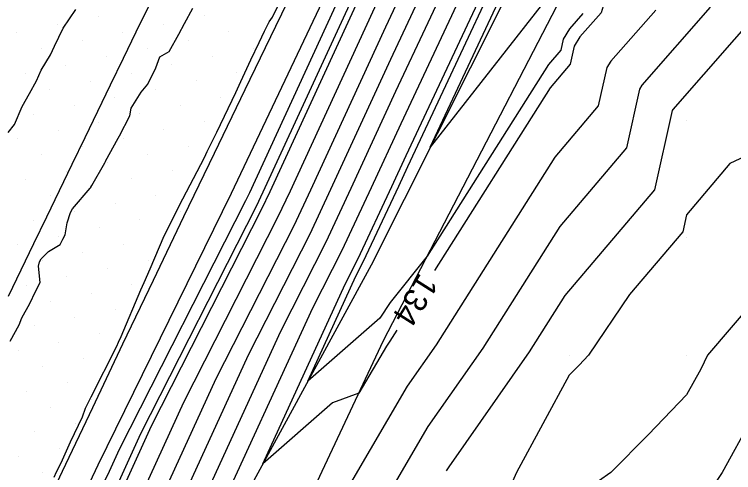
# Model space of a CAD drawing. Extents: x 2354170 to 2357230, y 866100 to 868290.
# Drawn here: x 2355832.7 to 2355894, y 867270 to 867309 of the extents above; entities that cross this region are included whole.
import ezdxf

# ---------------------------------------------------------------- set-up
doc = ezdxf.new("R2010")
doc.units = 0
for name, color, linetype in [('Default', 7, 'Continuous'), ('DTM Contours Major', 7, 'Continuous'), ('DTM Contours Minor', 7, 'Continuous'), ('Exist DTM Breakline', 7, 'Continuous'), ('Exist DTM QL2 LIDAR Elevation Point', 7, 'Continuous'), ('Exist DTM Scan Elevation Point', 7, 'Continuous'), ('Exist Roads EOP', 7, 'Continuous'), ('PH Exist DTM Breakline', 7, 'Continuous')]:
    doc.layers.add(name, color=color, linetype=linetype)

msp = doc.modelspace()

# ---------------------------------------------------------------- linework, layer by layer
at = {"layer": 'Default'}
for points in [[(2355915.269, 867374.923), (2355910.11, 867365.532), (2355909.224, 867362.316), (2355909.224, 867362.315), (2355906.58, 867359.053), (2355895.489, 867338.695), (2355894.914, 867336.706), (2355894.422, 867335.334), (2355894.286, 867335.02), (2355893.153, 867333.47), (2355883.379, 867311.439), (2355882.705, 867309.148), (2355880.902, 867307.096), (2355880.404, 867306.301), (2355880.071, 867304.785), (2355878.357, 867302.768), (2355868.51, 867287.203)], [(2355920.393, 867354.757), (2355919.982, 867354.023), (2355917.61, 867350.015), (2355914.108, 867344.141), (2355911.466, 867340.015), (2355909.982, 867337.795), (2355907.496, 867330.864), (2355907.474, 867330.814), (2355899.817, 867320.338), (2355899.582, 867319.808), (2355896.652, 867309.847), (2355888.812, 867300.926), (2355888.748, 867300.824), (2355887.263, 867294.066), (2355879.62, 867285.072), (2355876.589, 867280.28), (2355869.73, 867270.501), (2355869.526, 867270.152)], [(2355841.93, 867257.025), (2355842.595, 867258.618), (2355846.625, 867266.85), (2355852.675, 867280.032), (2355857.922, 867290.347), (2355859.706, 867294.148), (2355864.8, 867305.205), (2355871.593, 867319.695), (2355872.392, 867321.161), (2355878.667, 867335.635), (2355885.077, 867347.186)], [(2355865.302, 867282.133), (2355864.719, 867281.212), (2355864.421, 867280.787), (2355862.078, 867276.78), (2355859.833, 867275.951), (2355853.894, 867270.759), (2355860.915, 867286.055), (2355862.021, 867288.229), (2355864.898, 867294.362), (2355866.109, 867296.989), (2355877.237, 867320.726), (2355878.545, 867323.127), (2355880.536, 867327.72), (2355890.522, 867345.711)], [(2355868.16, 867297.696), (2355879.118, 867321.069), (2355880.597, 867323.783), (2355881.16, 867325.081), (2355889.11, 867339.406), (2355886.186, 867329.328), (2355879.136, 867312.086), (2355878.804, 867311.176), (2355878.435, 867310.841), (2355868.16, 867297.696)], [(2355823.848, 867232.898), (2355830.235, 867244.22), (2355832.011, 867247.708), (2355833.794, 867251.976), (2355842.286, 867269.325), (2355844.436, 867274.009), (2355853.824, 867292.465), (2355854.514, 867293.934), (2355863.491, 867313.421), (2355865.949, 867318.664), (2355866.238, 867319.195), (2355867.754, 867322.692)], [(2355832.245, 867231.882), (2355838.874, 867244.901), (2355845.529, 867260.832), (2355848.071, 867266.024), (2355855.422, 867282.04), (2355859.289, 867289.641), (2355861.437, 867294.219), (2355865.236, 867302.467), (2355873.474, 867320.039)], [(2355887.354, 867309.381), (2355883.539, 867305.039), (2355883.185, 867304.475), (2355882.468, 867301.212), (2355878.778, 867296.869), (2355868.675, 867280.901), (2355866.19, 867277.358), (2355855.075, 867258.347), (2355854.32, 867256.693), (2355853.786, 867255.821), (2355853.11, 867254.884), (2355848.587, 867247.525), (2355841.465, 867242.363), (2355838.419, 867239.935), (2355840.59, 867244.2), (2355848.463, 867263.046), (2355849.517, 867265.199), (2355858.168, 867284.047), (2355860.655, 867288.935), (2355863.168, 867294.29), (2355865.673, 867299.728), (2355875.356, 867320.382)], [(2355821.835, 867216.265), (2355822.279, 867217.579), (2355823.273, 867223.876), (2355825.136, 867227.231), (2355831.24, 867238.051), (2355835.443, 867246.305), (2355839.661, 867256.404), (2355845.179, 867267.675), (2355849.929, 867278.024), (2355856.556, 867291.053), (2355857.975, 867294.077), (2355864.364, 867307.944), (2355869.712, 867319.352)], [(2355812.607, 867216.153), (2355816.63, 867223.728), (2355817.437, 867225.336), (2355818.209, 867226.915), (2355818.954, 867228.425), (2355823.579, 867236.398), (2355829.732, 867247.304), (2355830.295, 867248.41), (2355830.86, 867249.762), (2355840.84, 867270.15), (2355841.69, 867272.002), (2355852.458, 867293.17), (2355852.783, 867293.863), (2355863.055, 867316.16)], [(2355836.132, 867269.613), (2355836.339, 867270.082), (2355836.723, 867270.857), (2355837.513, 867272.634), (2355838.544, 867274.747), (2355838.813, 867275.507), (2355839.215, 867276.34), (2355839.279, 867276.468), (2355841.461, 867280.767), (2355841.613, 867281.106), (2355841.838, 867281.591), (2355843.52, 867285.563), (2355843.784, 867286.203), (2355844.312, 867287.348), (2355845.506, 867290.154), (2355845.509, 867290.161), (2355845.51, 867290.163), (2355846.633, 867292.415), (2355846.791, 867292.729), (2355848.923, 867296.833), (2355849.173, 867297.341), (2355849.504, 867298.023), (2355849.972, 867298.986), (2355851.613, 867302.351), (2355852.042, 867303.3), (2355852.881, 867305.131), (2355853.588, 867306.626), (2355854.038, 867307.58), (2355854.346, 867308.196), (2355854.384, 867308.27), (2355854.432, 867308.364), (2355854.722, 867308.768), (2355856.834, 867313.043)], [(2355818.418, 867213.901), (2355820.6, 867220.37), (2355821.206, 867224.208), (2355822.341, 867226.253), (2355830.738, 867241.135), (2355833.727, 867247.006), (2355836.728, 867254.19), (2355843.732, 867268.5), (2355847.183, 867276.017), (2355855.19, 867291.759), (2355856.244, 867294.005), (2355863.927, 867310.682)], [(2355922.03, 867310.014), (2355921.34, 867308.656), (2355919.982, 867307.388), (2355915.893, 867304.103), (2355913.276, 867300.014), (2355911.766, 867298.23), (2355909.982, 867295.198), (2355907.668, 867292.328), (2355906.25, 867290.014), (2355904.475, 867285.521), (2355899.982, 867282.205), (2355898.11, 867280.014), (2355895.493, 867274.503), (2355893.018, 867270.014), (2355891.796, 867268.199), (2355889.982, 867266.313), (2355886.255, 867263.74), (2355884.364, 867260.014), (2355879.982, 867255.858), (2355873.275, 867250.013), (2355871.304, 867248.691), (2355870.765, 867248.038)], [(2355892.003, 867309.614), (2355886.175, 867302.983), (2355885.967, 867302.649), (2355884.865, 867297.639), (2355879.199, 867290.971), (2355872.632, 867280.591), (2355867.96, 867273.93), (2355862.033, 867263.793), (2355859.273, 867257.743), (2355857.32, 867254.554), (2355854.847, 867251.124), (2355846.11, 867236.908), (2355844.622, 867235.034), (2355843.943, 867234.324), (2355840.306, 867229.628), (2355835.927, 867226.575), (2355828.084, 867224.43)], [(2355832.402, 867281.204), (2355833.155, 867282.59), (2355833.384, 867283.195), (2355834.051, 867284.419), (2355834.557, 867285.417), (2355834.936, 867286.203), (2355834.806, 867287.574), (2355834.894, 867287.946), (2355835.032, 867288.212), (2355835.641, 867288.835), (2355836.638, 867289.433), (2355836.874, 867289.879), (2355837.068, 867290.245), (2355837.252, 867291.27), (2355837.532, 867292.146), (2355837.694, 867292.461), (2355839.209, 867294.228), (2355839.26, 867294.279), (2355839.266, 867294.292), (2355839.356, 867294.45), (2355840.44, 867296.375), (2355840.494, 867296.477), (2355840.513, 867296.52), (2355841.586, 867298.472), (2355841.688, 867298.685), (2355842.567, 867300.385), (2355842.686, 867301.022), (2355843.551, 867302.39), (2355844.111, 867303.077), (2355844.791, 867304.446), (2355845.121, 867305.406), (2355845.924, 867305.847), (2355846.756, 867307.322), (2355847.24, 867308.242), (2355847.951, 867309.529)], [(2355899.982, 867299.258), (2355893.677, 867296.319), (2355889.982, 867291.956), (2355889.66, 867290.493), (2355885.134, 867285.166), (2355881.634, 867280.014), (2355880.826, 867279.169), (2355879.982, 867278.318), (2355875.495, 867270.014), (2355873.787, 867266.208), (2355869.982, 867261.602), (2355869.179, 867259.843), (2355864.387, 867252.02), (2355858.321, 867243.606), (2355855.496, 867239.009), (2355848.299, 867229.944), (2355845.012, 867226.508), (2355842.548, 867223.325), (2355841.38, 867222.245), (2355839.287, 867221.733), (2355831.656, 867218.01), (2355830.201, 867217.313), (2355826.961, 867218.074), (2355823.203, 867216.719)], [(2355899.982, 867289.638), (2355891.758, 867280.014), (2355891.186, 867278.81), (2355889.982, 867276.625), (2355886.75, 867273.245), (2355883.545, 867270.014), (2355881.437, 867268.558), (2355879.982, 867265.69), (2355878.223, 867261.773), (2355876.769, 867260.014), (2355869.982, 867254.117), (2355867.921, 867250.753), (2355860.688, 867240.72), (2355860.197, 867240.013), (2355860.015, 867239.813), (2355859.797, 867239.565), (2355850.138, 867227.399), (2355845.547, 867222.6), (2355845.449, 867222.474), (2355845.403, 867222.431), (2355839.334, 867220.949), (2355832.214, 867217.475), (2355827.384, 867215.162)]]:
    msp.add_lwpolyline(points, dxfattribs=at)
at = {"layer": 'DTM Contours Major'}
for points in [[(2355920.393, 867354.757), (2355919.982, 867354.023), (2355917.61, 867350.015), (2355914.108, 867344.141), (2355911.466, 867340.015), (2355909.982, 867337.795), (2355907.496, 867330.864), (2355907.474, 867330.814), (2355899.817, 867320.338), (2355899.582, 867319.808), (2355896.652, 867309.847), (2355888.812, 867300.926), (2355888.748, 867300.824), (2355887.263, 867294.066), (2355879.62, 867285.072), (2355876.589, 867280.28), (2355869.73, 867270.501), (2355869.526, 867270.152)], [(2355841.93, 867257.025), (2355842.595, 867258.618), (2355846.625, 867266.85), (2355852.675, 867280.032), (2355857.922, 867290.347), (2355859.706, 867294.148), (2355864.8, 867305.205), (2355871.593, 867319.695), (2355872.392, 867321.161), (2355878.667, 867335.635), (2355885.077, 867347.186)]]:
    msp.add_lwpolyline(points, dxfattribs=at)
at = {"layer": 'DTM Contours Minor'}
for points in [[(2355812.024, 867212.715), (2355814.711, 867217.774), (2355818.043, 867223.147), (2355818.361, 867224.091), (2355818.45, 867224.651), (2355818.616, 867224.95), (2355830.067, 867245.248), (2355831.439, 867247.942), (2355832.816, 867251.238), (2355841.804, 867269.6), (2355843.521, 867273.34), (2355853.369, 867292.7), (2355853.937, 867293.91), (2355863.345, 867314.334), (2355865.322, 867318.55), (2355865.554, 867318.976), (2355870.061, 867329.371)], [(2355881.155, 867309.07), (2355880.023, 867307.781), (2355879.477, 867306.91), (2355879.272, 867305.976), (2355878.216, 867304.735), (2355867.903, 867288.433), (2355864.756, 867284.503), (2355863.864, 867283.154), (2355857.73, 867277.792), (2355861.83, 867286.724), (2355862.476, 867287.994), (2355865.475, 867294.385), (2355866.255, 867296.077), (2355877.864, 867320.84)], [(2355832.222, 867298.952), (2355832.757, 867299.631), (2355833.402, 867301.169), (2355834.022, 867302.279), (2355834.619, 867303.361), (2355835.028, 867304.262), (2355835.81, 867305.571), (2355836.161, 867306.297), (2355836.913, 867307.839), (2355837.977, 867309.433)]]:
    msp.add_lwpolyline(points, dxfattribs=at)
at = {"layer": 'Exist DTM Breakline'}
msp.add_lwpolyline([(2355844.186, 867309.746), (2355843.096, 867307.497), (2355842.006, 867305.247), (2355840.916, 867302.997), (2355839.828, 867300.746), (2355838.74, 867298.495), (2355837.653, 867296.244), (2355836.565, 867293.993), (2355835.476, 867291.743), (2355834.385, 867289.493), (2355833.295, 867287.244), (2355832.204, 867284.994)], dxfattribs=at)
at = {"layer": 'Exist DTM QL2 LIDAR Elevation Point'}
for p, q in [((2355889.982, 867300.014), (2355889.982, 867300.014)), ((2355889.982, 867290.014), (2355889.982, 867290.014)), ((2355879.982, 867280.014), (2355879.982, 867280.014)), ((2355889.982, 867280.014), (2355889.982, 867280.014))]:
    msp.add_line(p, q, dxfattribs=at)
at = {"layer": 'Exist DTM Scan Elevation Point'}
for p, q in [((2355839.898, 867308.862), (2355839.898, 867308.862)), ((2355848.912, 867308.894), (2355848.912, 867308.894)), ((2355836.433, 867308.156), (2355836.433, 867308.156)), ((2355845.447, 867308.188), (2355845.447, 867308.188)), ((2355854.461, 867308.22), (2355854.461, 867308.22)), ((2355832.969, 867307.451), (2355832.969, 867307.451)), ((2355841.983, 867307.483), (2355841.983, 867307.483)), ((2355850.997, 867307.514), (2355850.997, 867307.514)), ((2355838.518, 867306.777), (2355838.518, 867306.777)), ((2355847.532, 867306.809), (2355847.532, 867306.809)), ((2355835.054, 867306.071), (2355835.054, 867306.071)), ((2355844.068, 867306.103), (2355844.068, 867306.103)), ((2355853.082, 867306.135), (2355853.082, 867306.135)), ((2355840.603, 867305.398), (2355840.603, 867305.398)), ((2355849.617, 867305.429), (2355849.617, 867305.429)), ((2355837.139, 867304.692), (2355837.139, 867304.692)), ((2355846.153, 867304.724), (2355846.153, 867304.724)), ((2355833.674, 867303.986), (2355833.674, 867303.986)), ((2355842.688, 867304.018), (2355842.688, 867304.018)), ((2355851.702, 867304.05), (2355851.702, 867304.05)), ((2355839.224, 867303.313), (2355839.224, 867303.313)), ((2355848.238, 867303.344), (2355848.238, 867303.344)), ((2355844.773, 867302.639), (2355844.773, 867302.639)), ((2355835.759, 867302.607), (2355835.759, 867302.607)), ((2355841.309, 867301.933), (2355841.309, 867301.933)), ((2355850.323, 867301.965), (2355850.323, 867301.965)), ((2355837.844, 867301.228), (2355837.844, 867301.228)), ((2355846.858, 867301.259), (2355846.858, 867301.259)), ((2355834.38, 867300.522), (2355834.38, 867300.522)), ((2355843.394, 867300.554), (2355843.394, 867300.554)), ((2355839.929, 867299.848), (2355839.929, 867299.848)), ((2355848.943, 867299.88), (2355848.943, 867299.88)), ((2355836.465, 867299.143), (2355836.465, 867299.143)), ((2355845.479, 867299.174), (2355845.479, 867299.174)), ((2355833.001, 867298.437), (2355833.001, 867298.437)), ((2355842.014, 867298.469), (2355842.014, 867298.469)), ((2355838.55, 867297.763), (2355838.55, 867297.763)), ((2355847.564, 867297.795), (2355847.564, 867297.795)), ((2355835.086, 867297.058), (2355835.086, 867297.058)), ((2355844.099, 867297.089), (2355844.099, 867297.089)), ((2355840.635, 867296.384), (2355840.635, 867296.384)), ((2355837.171, 867295.678), (2355837.171, 867295.678)), ((2355846.184, 867295.71), (2355846.184, 867295.71)), ((2355833.706, 867294.973), (2355833.706, 867294.973)), ((2355842.72, 867295.004), (2355842.72, 867295.004)), ((2355839.256, 867294.299), (2355839.256, 867294.299)), ((2355835.791, 867293.593), (2355835.791, 867293.593)), ((2355844.805, 867293.625), (2355844.805, 867293.625)), ((2355841.34, 867292.919), (2355841.34, 867292.919)), ((2355846.89, 867292.245), (2355846.89, 867292.245)), ((2355837.876, 867292.214), (2355837.876, 867292.214)), ((2355834.412, 867291.508), (2355834.412, 867291.508)), ((2355843.425, 867291.54), (2355843.425, 867291.54)), ((2355839.961, 867290.834), (2355839.961, 867290.834)), ((2355836.497, 867290.129), (2355836.497, 867290.129)), ((2355845.51, 867290.16), (2355845.51, 867290.16)), ((2355833.032, 867289.423), (2355833.032, 867289.423)), ((2355842.046, 867289.455), (2355842.046, 867289.455)), ((2355838.582, 867288.749), (2355838.582, 867288.749)), ((2355835.117, 867288.044), (2355835.117, 867288.044)), ((2355844.131, 867288.075), (2355844.131, 867288.075)), ((2355840.667, 867287.37), (2355840.667, 867287.37)), ((2355837.202, 867286.664), (2355837.202, 867286.664)), ((2355833.738, 867285.959), (2355833.738, 867285.959)), ((2355842.752, 867285.99), (2355842.752, 867285.99)), ((2355839.287, 867285.285), (2355839.287, 867285.285)), ((2355835.823, 867284.579), (2355835.823, 867284.579)), ((2355841.372, 867283.905), (2355841.372, 867283.905)), ((2355837.908, 867283.2), (2355837.908, 867283.2)), ((2355834.443, 867282.494), (2355834.443, 867282.494)), ((2355839.993, 867281.82), (2355839.993, 867281.82)), ((2355836.528, 867281.115), (2355836.528, 867281.115)), ((2355833.064, 867280.409), (2355833.064, 867280.409)), ((2355838.613, 867279.736), (2355838.613, 867279.736)), ((2355835.149, 867279.03), (2355835.149, 867279.03)), ((2355837.234, 867277.651), (2355837.234, 867277.651)), ((2355833.769, 867276.945), (2355833.769, 867276.945)), ((2355839.319, 867276.271), (2355839.319, 867276.271)), ((2355835.854, 867275.566), (2355835.854, 867275.566)), ((2355837.939, 867274.186), (2355837.939, 867274.186)), ((2355834.475, 867273.481), (2355834.475, 867273.481)), ((2355836.56, 867272.101), (2355836.56, 867272.101)), ((2355833.096, 867271.396), (2355833.096, 867271.396)), ((2355835.181, 867270.016), (2355835.181, 867270.016))]:
    msp.add_line(p, q, dxfattribs=at)
at = {"layer": 'Exist Roads EOP'}
msp.add_lwpolyline([(2355857.597, 867313.38), (2355854.983, 867307.979), (2355852.37, 867302.578), (2355849.759, 867297.176), (2355847.154, 867291.771), (2355844.556, 867286.363), (2355841.967, 867280.95), (2355839.389, 867275.532), (2355836.82, 867270.11), (2355834.256, 867264.685), (2355831.692, 867259.261), (2355829.124, 867253.838), (2355826.55, 867248.418), (2355823.967, 867243.003), (2355821.373, 867237.592), (2355818.765, 867232.189), (2355816.142, 867226.793), (2355813.497, 867221.407), (2355810.825, 867216.035)], dxfattribs=at)
at = {"layer": 'PH Exist DTM Breakline'}
for points in [[(2355811.849, 867211.686), (2355817.979, 867224.727), (2355829.499, 867248.735), (2355839.894, 867270.689), (2355851.24, 867293.799), (2355862.749, 867318.08), (2355876.826, 867345.326), (2355890.013, 867372.875), (2355903.761, 867402.067), (2355914.899, 867426.456), (2355928.99, 867455.255), (2355942.69, 867484.773), (2355956.499, 867513.133), (2355969.182, 867537.082), (2355982.971, 867566.052), (2355998.996, 867596.514), (2356011.903, 867622.861), (2356025.098, 867650.837), (2356037.687, 867675.504), (2356043.457, 867686.025)], [(2355837.85, 867224.703), (2355843.664, 867236.361), (2355852.456, 867256.298), (2355864.18, 867281.254), (2355878.538, 867308.939), (2355892.172, 867336.103), (2355905.013, 867363.217), (2355917.36, 867389.514), (2355930.638, 867416.813), (2355944.91, 867446.638), (2355957.719, 867473.637), (2355970.568, 867498.058), (2355985.124, 867527.092), (2355998.853, 867553.074), (2356008.958, 867575.69), (2356021.987, 867598.548), (2356033.717, 867624.927), (2356046.592, 867650.395), (2356058.966, 867677.739)], [(2355936.09, 867438.303), (2355927.484, 867419.754), (2355917.493, 867399.398), (2355906.524, 867377.369), (2355894.853, 867350.857), (2355879.995, 867321.23), (2355863.115, 867287.664), (2355850.542, 867264.615), (2355840.828, 867244.102), (2355832.579, 867229.834), (2355827.11, 867223.26), (2355822.604, 867217.038), (2355818.459, 867212.87), (2355814.58, 867206.759)]]:
    msp.add_lwpolyline(points, dxfattribs=at)

# ---------------------------------------------------------------- texts
at = {"layer": 'Default'}
msp.add_text('134', height=2, rotation=237.68028, dxfattribs=at).set_placement((2355867.26, 867287.099))

doc.saveas('drawing.dxf')
